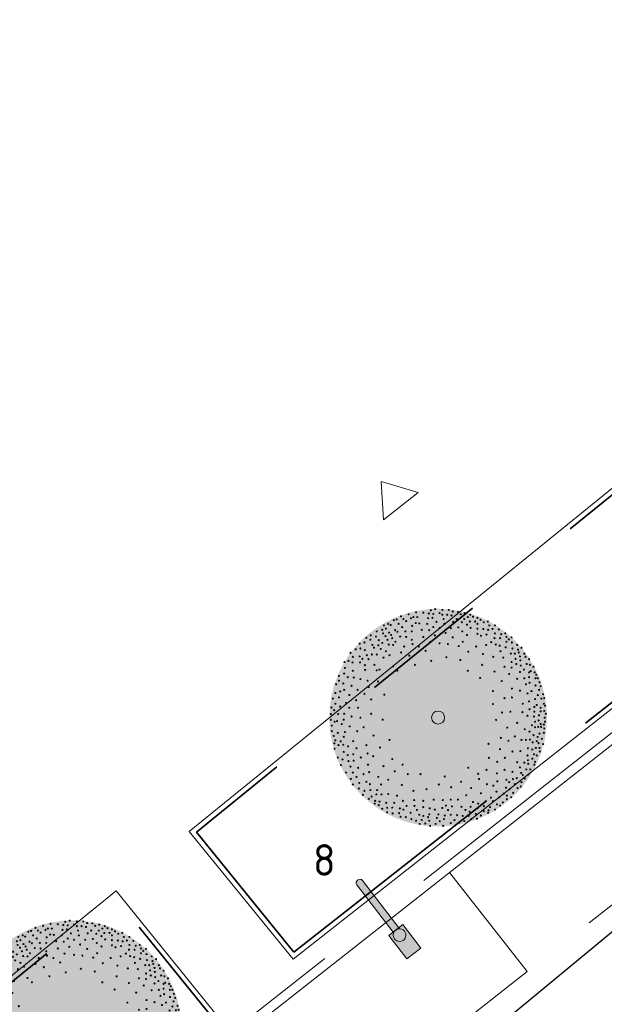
# Model space of a CAD drawing. Header units: metres. Extents: x 92403 to 95147, y 464428 to 465602.
# Tile 497 of 568: x 93314 to 93323, y 465160 to 465175. Entities that reach past the tile are written whole.
import ezdxf

# ---------------------------------------------------------------- set-up
doc = ezdxf.new("R2010")
doc.units = ezdxf.units.M
for name, pattern in [('DASHED', [0.75, 0.5, -0.25]), ('VH-OPSLUITBAND_80X200', [14, 8, -2, 2, -2]), ('VH-TROTTOIRBAND', [15, 5, -2, 2, -2, 2, -2])]:
    doc.linetypes.add(name, pattern=pattern)
doc.layers.get('0').update_dxf_attribs({"linetype": 'CONTINUOUS'})
for name, color, linetype, lineweight in [('B-RO-OG-TOPOGRAFIE_BEBOUWING_ENTREE-S', 7, 'CONTINUOUS', 5), ('N-RO-VW-MARKERING-G', 7, 'CONTINUOUS', 9), ('N-WE-GW-ONTGRAVING-V', 2, 'CONTINUOUS', 30), ('N-WE-IE-MEUBILAIR_WEGMEUBILAIR_LICHTMAST-T25', 7, 'CONTINUOUS', 25), ('N-WE-VH-KANTOPSLUITING_OPSLUITBAND_80X200-G', 7, 'VH-OPSLUITBAND_80X200', 35), ('N-WE-VH-KANTOPSLUITING_TROTTOIRBAND-G', 7, 'VH-TROTTOIRBAND', 35), ('N-WE-VH-KANTOPSLUITING_VOORKANTBAND-G', 50, 'CONTINUOUS', 35)]:
    doc.layers.add(name, color=color, linetype=linetype, lineweight=lineweight)
doc.layers.add('B-XX-KL-ET_LS_OV_LICHTMAST-S', color=7, linetype='CONTINUOUS', lineweight=9, true_color=0xff0026)
doc.layers.add('N-RO-GR-BOOM-V', color=7, linetype='CONTINUOUS', lineweight=18, true_color=0x002600)
doc.layers.add('N-RO-GR-BOOM-S', color=7, linetype='CONTINUOUS', lineweight=9, true_color=0x005700, transparency=0.3)
doc.styles.add('NLCS-ISO-M200-T25', font='NLCS-ISO.ttf', dxfattribs={"height": 0.5})

# ---------------------------------------------------------------- blocks, each defined once
blk = doc.blocks.new('lichtmast + lumia')
at = {"linetype": 'Continuous', "true_color": 0xffffff}
h = blk.add_hatch(color=7, dxfattribs=at)
h.dxf.hatch_style = 1
h.paths.add_polyline_path([(0.1684293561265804, 0.01404278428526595), (-0.1435346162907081, 0.3661984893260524), (-0.3531934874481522, 0.1804681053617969), (-0.04122951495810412, -0.1716875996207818)])
at = {"color": 18, "true_color": 0x000000}
blk.add_lwpolyline([(0.1684293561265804, 0.01404278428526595), (-0.1435346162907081, 0.3661984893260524), (-0.3531934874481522, 0.1804681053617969), (-0.04122951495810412, -0.1716875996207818)], close=True, dxfattribs=at)
at = {"color": 18, "linetype": 'Continuous', "true_color": 0x000000}
blk.add_lwpolyline([(0.1012832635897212, 0, 0.9999999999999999), (-0.1012832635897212, 0, 0.9999999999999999), (0.1012832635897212, 0)], format="xyb", close=True, dxfattribs=at)
blk = doc.blocks.new('lichtmast + lumia + uithouder')
at = {"linetype": 'Continuous', "true_color": 0xffffff}
h = blk.add_hatch(color=7, dxfattribs=at)
h.dxf.hatch_style = 1
edge = h.paths.add_edge_path()
edge.add_line((-1.455191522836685e-11, 0), (-0.776435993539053, 0.5439916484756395))
edge.add_arc((-0.7399621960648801, 0.5875687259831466), 0.05682692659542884, 59.89695463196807, 230.0708352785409, ccw=False)
edge.add_line((-0.7114602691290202, 0.6367311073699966), (0.06497572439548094, 0.09273945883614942))
edge.add_line((0.06497572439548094, 0.09273945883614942), (-1.455191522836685e-11, 0))
at = {"color": 18, "linetype": 'Continuous', "true_color": 0x000000}
blk.add_lwpolyline([(-1.455191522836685e-11, 0), (-0.776435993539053, 0.5439916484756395, -0.9177278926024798), (-0.7114602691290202, 0.6367311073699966), (0.06497572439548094, 0.09273945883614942)], format="xyb", close=True, dxfattribs=at)
at = {"layer": 'B-XX-KL-ET_LS_OV_LICHTMAST-S', "linetype": 'Continuous', "rotation": 193.4471433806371}
blk.add_blockref('lichtmast + lumia', (0.1126741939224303, -0.01550170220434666), dxfattribs=at)
blk = doc.blocks.new('SRO-BEBOUWING_ENTREE')
blk.add_lwpolyline([(0, 0.35), (0, -0.35), (0.5, 0)], close=True)
blk = doc.blocks.new('*U297')
at = {"layer": 'N-RO-GR-BOOM-V', "linetype": 'ByBlock', "ltscale": 1.000000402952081, "transparency": 33554567}
h = blk.add_hatch(color=98, dxfattribs=at)
h.dxf.hatch_style = 1
h.set_gradient(color1=(0, 51, 0), color2=(184, 200, 91), rotation=176.99999999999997, centered=1, name='INVCURVED')
edge = h.paths.add_edge_path()
edge.add_arc((0, 0), 1.5, 0, 360)
at = {"color": 0, "lineweight": -2}
for centre, radius in [((-0.03971721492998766, 1.494879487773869), 0.007581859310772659), ((-0.5712055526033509, 1.352340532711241), 0.007581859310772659), ((-0.5109297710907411, 1.395936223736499), 0.007581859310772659), ((-0.4779486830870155, 1.35764783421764), 0.007581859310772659), ((-0.4066792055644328, 1.423610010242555), 0.007581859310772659), ((-0.3740772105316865, 1.368641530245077), 0.007581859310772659), ((-0.3410961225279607, 1.384942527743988), 0.007581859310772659), ((-0.3028077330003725, 1.450904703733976), 0.007581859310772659), ((-0.2861276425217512, 1.384942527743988), 0.007581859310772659), ((-0.2038644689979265, 1.44521830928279), 0.007581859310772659), ((-0.1382813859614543, 1.368641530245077), 0.007581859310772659), ((-0.1272876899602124, 1.434603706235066), 0.007581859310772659), ((-0.09999299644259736, 1.478199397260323), 0.007581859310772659), ((-0.0780056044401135, 1.374327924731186), 0.007581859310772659), ((-0.06701190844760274, 1.428917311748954), 0.007581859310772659), ((0.02055856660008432, 1.439911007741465), 0.007581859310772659), ((0.05884695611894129, 1.483885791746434), 0.007581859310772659), ((0.05884695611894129, 1.417923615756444), 0.007581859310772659), ((0.07552704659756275, 1.35764783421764), 0.007581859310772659), ((0.1248091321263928, 1.417923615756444), 0.007581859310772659), ((0.1467965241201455, 1.483885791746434), 0.007581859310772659), ((0.1850849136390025, 1.406929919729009), 0.007581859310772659), ((0.2013859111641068, 1.461898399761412), 0.007581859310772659), ((0.2563543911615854, 1.35764783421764), 0.007581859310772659), ((0.2726553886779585, 1.456212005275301), 0.007581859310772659), ((0.3113228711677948, 1.423610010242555), 0.007581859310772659), ((0.3606049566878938, 1.35764783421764), 0.007581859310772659), ((0.365912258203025, 1.439911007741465), 0.007581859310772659), ((0.4098870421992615, 1.384942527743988), 0.007581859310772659), ((0.442489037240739, 1.417923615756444), 0.007581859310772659), ((0.4811565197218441, 1.390628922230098), 0.007581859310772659), ((0.5414323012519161, 1.374327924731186), 0.007581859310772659), ((-0.7467255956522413, 1.270077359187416), 0.007581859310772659), ((-0.7190518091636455, 1.226102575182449), 0.007581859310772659), ((-0.6864498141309, 1.292064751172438), 0.007581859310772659), ((-0.6534687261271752, 1.275384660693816), 0.007581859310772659), ((-0.6094939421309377, 1.341346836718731), 0.007581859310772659), ((-0.543910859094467, 1.292064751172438), 0.007581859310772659), ((-0.494628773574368, 1.248089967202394), 0.007581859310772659), ((-0.4396602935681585, 1.330353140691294), 0.007581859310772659), ((-0.3573971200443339, 1.264770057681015), 0.007581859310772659), ((-0.3081150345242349, 1.303058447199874), 0.007581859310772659), ((-0.258832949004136, 1.297372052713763), 0.007581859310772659), ((-0.1492750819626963, 1.292064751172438), 0.007581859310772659), ((-0.06701190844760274, 1.248089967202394), 0.007581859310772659), ((-0.02303712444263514, 1.319359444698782), 0.007581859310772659), ((0.02055856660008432, 1.231788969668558), 0.007581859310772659), ((0.08652074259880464, 1.292064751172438), 0.007581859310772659), ((0.1740912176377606, 1.231788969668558), 0.007581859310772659), ((0.2070723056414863, 1.319359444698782), 0.007581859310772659), ((0.278341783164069, 1.242782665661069), 0.007581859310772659), ((0.327623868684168, 1.314052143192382), 0.007581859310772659), ((0.3988933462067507, 1.281071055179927), 0.007581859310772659), ((0.4371817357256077, 1.324666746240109), 0.007581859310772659), ((0.4481754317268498, 1.23709627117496), 0.007581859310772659), ((0.5084512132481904, 1.324666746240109), 0.007581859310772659), ((0.5414323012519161, 1.292064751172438), 0.007581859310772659), ((0.5414323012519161, 1.226102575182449), 0.007581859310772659), ((0.5850279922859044, 1.346654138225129), 0.007581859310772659), ((0.6236954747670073, 1.220795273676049), 0.007581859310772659), ((0.6290027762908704, 1.314052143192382), 0.007581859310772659), ((0.6839712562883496, 1.324666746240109), 0.007581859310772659), ((0.7055795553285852, 1.270077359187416), 0.007581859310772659), ((0.749554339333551, 1.220795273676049), 0.007581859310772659), ((0.7825354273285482, 1.270077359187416), 0.007581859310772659), ((0.8371248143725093, 1.215108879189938), 0.007581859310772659), ((-0.9878287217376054, 1.100243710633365), 0.007581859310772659), ((-0.9275529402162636, 1.133224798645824), 0.007581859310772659), ((-0.8562834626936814, 1.116544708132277), 0.007581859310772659), ((-0.8452897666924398, 1.187814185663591), 0.007581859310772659), ((-0.7683338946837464, 1.209801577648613), 0.007581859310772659), ((-0.7577192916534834, 1.160519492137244), 0.007581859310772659), ((-0.7247382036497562, 1.122231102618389), 0.007581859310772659), ((-0.6754561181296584, 1.171513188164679), 0.007581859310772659), ((-0.6477823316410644, 1.138532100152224), 0.007581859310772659), ((-0.6314813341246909, 1.094557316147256), 0.007581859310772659), ((-0.5931929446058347, 1.204494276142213), 0.007581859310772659), ((-0.5602118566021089, 1.182506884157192), 0.007581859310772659), ((-0.5219234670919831, 1.116544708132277), 0.007581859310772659), ((-0.4506539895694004, 1.187814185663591), 0.007581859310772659), ((-0.4396602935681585, 1.111237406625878), 0.007581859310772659), ((-0.3630835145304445, 1.187814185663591), 0.007581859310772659), ((-0.2258518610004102, 1.209801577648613), 0.007581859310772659), ((-0.2038644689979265, 1.111237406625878), 0.007581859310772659), ((-0.1219803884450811, 1.204494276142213), 0.007581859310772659), ((-0.04502451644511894, 1.133224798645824), 0.007581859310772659), ((0.1028217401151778, 1.165826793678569), 0.007581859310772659), ((0.2013859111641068, 1.105551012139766), 0.007581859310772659), ((0.3329311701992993, 1.187814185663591), 0.007581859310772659), ((0.3988933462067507, 1.138532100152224), 0.007581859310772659), ((0.5414323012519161, 1.154833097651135), 0.007581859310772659), ((0.5907143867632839, 1.127538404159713), 0.007581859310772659), ((0.667291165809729, 1.144218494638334), 0.007581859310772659), ((0.6892785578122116, 1.209801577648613), 0.007581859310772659), ((0.7768490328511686, 1.094557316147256), 0.007581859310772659), ((0.7825354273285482, 1.160519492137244), 0.007581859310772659), ((0.853804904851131, 1.094557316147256), 0.007581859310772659), ((0.8701059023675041, 1.149525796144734), 0.007581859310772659), ((0.9250743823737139, 1.160519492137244), 0.007581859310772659), ((0.9413753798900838, 1.111237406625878), 0.007581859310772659), ((0.9743564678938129, 1.078256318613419), 0.007581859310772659), ((1.012644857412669, 1.105551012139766), 0.007581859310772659), ((-1.081085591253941, 1.017980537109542), 0.007581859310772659), ((-1.070091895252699, 0.9523974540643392), 0.007581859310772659), ((-1.01512341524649, 1.034660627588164), 0.007581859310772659), ((-0.9328602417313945, 1.07294901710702), 0.007581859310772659), ((-0.9055655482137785, 1.001679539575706), 0.007581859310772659), ((-0.8835781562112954, 0.9633911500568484), 0.007581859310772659), ((-0.8233023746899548, 0.9959931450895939), 0.007581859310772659), ((-0.817995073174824, 1.067262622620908), 0.007581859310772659), ((-0.79032128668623, 0.9467110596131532), 0.007581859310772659), ((-0.7683338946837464, 1.028974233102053), 0.007581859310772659), ((-0.6974435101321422, 1.07294901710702), 0.007581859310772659), ((-0.6807634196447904, 1.006986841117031), 0.007581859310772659), ((-0.6204876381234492, 1.001679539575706), 0.007581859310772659), ((-0.5875065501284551, 1.045275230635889), 0.007581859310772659), ((-0.4669549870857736, 0.9796921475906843), 0.007581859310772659), ((-0.3630835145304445, 1.07294901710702), 0.007581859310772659), ((-0.3520898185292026, 1.012673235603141), 0.007581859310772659), ((-0.2641402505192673, 0.9796921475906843), 0.007581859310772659), ((-0.1109866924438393, 1.039967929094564), 0.007581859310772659), ((0.02055856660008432, 1.023666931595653), 0.007581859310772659), ((0.1358028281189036, 1.012673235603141), 0.007581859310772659), ((0.2836490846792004, 0.9849994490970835), 0.007581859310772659), ((0.3386175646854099, 1.045275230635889), 0.007581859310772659), ((0.5247522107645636, 0.9796921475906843), 0.007581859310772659), ((0.6619838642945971, 1.001679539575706), 0.007581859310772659), ((0.7332533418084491, 1.039967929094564), 0.007581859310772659), ((0.7935291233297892, 1.006986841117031), 0.007581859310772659), ((0.8481185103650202, 0.9906858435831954), 0.007581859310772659), ((0.9303816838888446, 0.9686984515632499), 0.007581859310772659), ((0.9413753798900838, 1.045275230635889), 0.007581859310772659), ((1.0179521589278, 1.034660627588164), 0.007581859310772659), ((1.02363855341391, 0.9523974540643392), 0.007581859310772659), ((1.089221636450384, 1.001679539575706), 0.007581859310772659), ((1.149497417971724, 0.9633911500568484), 0.007581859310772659), ((-1.206944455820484, 0.8921216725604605), 0.007581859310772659), ((-1.173963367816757, 0.837153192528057), 0.007581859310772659), ((-1.13567497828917, 0.9414037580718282), 0.007581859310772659), ((-1.081085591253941, 0.8428395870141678), 0.007581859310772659), ((-1.042418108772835, 0.8098584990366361), 0.007581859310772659), ((-1.009816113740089, 0.9304100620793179), 0.007581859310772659), ((-0.9821423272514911, 0.8591405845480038), 0.007581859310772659), ((-0.9108728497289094, 0.870134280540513), 0.007581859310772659), ((-0.8452897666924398, 0.870134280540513), 0.007581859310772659), ((-0.7520328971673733, 0.8261594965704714), 0.007581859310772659), ((-0.7190518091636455, 0.9141090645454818), 0.007581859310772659), ((-0.6697697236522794, 0.8591405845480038), 0.007581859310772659), ((-0.5109297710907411, 0.8974289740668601), 0.007581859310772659), ((-0.3956855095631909, 0.8538332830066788), 0.007581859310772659), ((-0.1712624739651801, 0.9194163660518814), 0.007581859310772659), ((0.1138154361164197, 0.8318458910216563), 0.007581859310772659), ((0.4151943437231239, 0.9084226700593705), 0.007581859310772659), ((0.6180090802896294, 0.8754415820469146), 0.007581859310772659), ((0.7605480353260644, 0.837153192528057), 0.007581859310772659), ((0.8591122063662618, 0.9141090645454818), 0.007581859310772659), ((0.8974005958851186, 0.8261594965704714), 0.007581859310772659), ((1.001651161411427, 0.881127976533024), 0.007581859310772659), ((1.056619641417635, 0.881127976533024), 0.007581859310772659), ((1.067613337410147, 0.8098584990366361), 0.007581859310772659), ((1.100215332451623, 0.9357173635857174), 0.007581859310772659), ((1.111209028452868, 0.8974289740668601), 0.007581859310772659), ((1.127889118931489, 0.8428395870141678), 0.007581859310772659), ((1.188164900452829, 0.881127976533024), 0.007581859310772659), ((1.204465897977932, 0.837153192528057), 0.007581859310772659), ((-1.289207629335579, 0.7658837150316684), 0.007581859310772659), ((-1.283521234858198, 0.6839996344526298), 0.007581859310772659), ((-1.2342391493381, 0.782563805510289), 0.007581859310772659), ((-1.179649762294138, 0.7605764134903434), 0.007581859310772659), ((-1.075399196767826, 0.7605764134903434), 0.007581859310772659), ((-1.009816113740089, 0.7222880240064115), 0.007581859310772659), ((-0.9601549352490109, 0.8045511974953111), 0.007581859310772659), ((-0.878270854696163, 0.7275953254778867), 0.007581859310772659), ((-0.6204876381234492, 0.7056079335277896), 0.007581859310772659), ((-0.3191087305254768, 0.7275953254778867), 0.007581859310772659), ((-0.09430660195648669, 0.782563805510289), 0.007581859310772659), ((0.3056364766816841, 0.7935575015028), 0.007581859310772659), ((0.6070153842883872, 0.7275953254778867), 0.007581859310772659), ((0.914080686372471, 0.7003006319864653), 0.007581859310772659), ((1.012644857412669, 0.7658837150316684), 0.007581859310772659), ((1.012644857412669, 0.6893069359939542), 0.007581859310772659), ((1.07822794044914, 0.738589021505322), 0.007581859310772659), ((1.133196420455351, 0.7878711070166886), 0.007581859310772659), ((1.138503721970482, 0.7166016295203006), 0.007581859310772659), ((1.220766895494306, 0.738589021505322), 0.007581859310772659), ((1.253747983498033, 0.8045511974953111), 0.007581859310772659), ((1.264741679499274, 0.7275953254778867), 0.007581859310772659), ((1.314023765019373, 0.7003006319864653), 0.007581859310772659), ((-1.365784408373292, 0.5744417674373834), 0.007581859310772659), ((-1.29451493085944, 0.607043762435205), 0.007581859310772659), ((-1.245232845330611, 0.5577616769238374), 0.007581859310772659), ((-1.173963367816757, 0.6453321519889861), 0.007581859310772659), ((-1.162969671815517, 0.5524543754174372), 0.007581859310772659), ((-1.004129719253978, 0.6563258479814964), 0.007581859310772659), ((-0.8452897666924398, 0.651018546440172), 0.007581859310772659), ((-0.8070013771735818, 0.662012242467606), 0.007581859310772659), ((-0.5602118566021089, 0.6453321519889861), 0.007581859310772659), ((0.4098870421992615, 0.6453321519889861), 0.007581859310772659), ((0.5797206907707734, 0.5467679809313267), 0.007581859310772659), ((0.7768490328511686, 0.634338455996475), 0.007581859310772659), ((0.9796637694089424, 0.6017364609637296), 0.007581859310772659), ((1.089221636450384, 0.535774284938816), 0.007581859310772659), ((1.127889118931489, 0.6290311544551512), 0.007581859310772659), ((1.182478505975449, 0.662012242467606), 0.007581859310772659), ((1.188164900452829, 0.5414606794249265), 0.007581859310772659), ((1.253747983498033, 0.6237238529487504), 0.007581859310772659), ((1.253747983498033, 0.5577616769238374), 0.007581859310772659), ((1.275735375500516, 0.6400248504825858), 0.007581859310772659), ((1.330324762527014, 0.6237238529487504), 0.007581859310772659), ((1.341318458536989, 0.5414606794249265), 0.007581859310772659), ((1.352312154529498, 0.5907427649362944), 0.007581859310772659), ((1.374299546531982, 0.5414606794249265), 0.007581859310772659), ((-1.404072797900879, 0.4591975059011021), 0.007581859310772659), ((-1.365784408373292, 0.5084795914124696), 0.007581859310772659), ((-1.305508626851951, 0.4701912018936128), 0.007581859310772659), ((-1.19064345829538, 0.4372101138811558), 0.007581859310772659), ((-1.070091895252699, 0.5304669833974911), 0.007581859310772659), ((-0.9711486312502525, 0.5084795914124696), 0.007581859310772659), ((-0.9548476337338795, 0.420909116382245), 0.007581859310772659), ((-0.8289887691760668, 0.4974858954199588), 0.007581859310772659), ((0.8757922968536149, 0.5031722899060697), 0.007581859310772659), ((1.0179521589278, 0.4000590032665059), 0.007581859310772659), ((1.209773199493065, 0.4591975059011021), 0.007581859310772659), ((1.259434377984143, 0.4811848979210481), 0.007581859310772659), ((1.341318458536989, 0.4428965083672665), 0.007581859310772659), ((1.396286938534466, 0.4864921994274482), 0.007581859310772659), ((1.412587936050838, 0.4319028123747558), 0.007581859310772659), ((-1.41506649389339, 0.3386459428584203), 0.007581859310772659), ((-1.365784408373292, 0.2783701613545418), 0.007581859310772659), ((-1.349483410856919, 0.3606333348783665), 0.007581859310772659), ((-1.29451493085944, 0.3826207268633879), 0.007581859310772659), ((-1.223245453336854, 0.3113512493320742), 0.007581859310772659), ((-1.108380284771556, 0.3826207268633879), 0.007581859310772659), ((-1.01512341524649, 0.3276522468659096), 0.007581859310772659), ((-0.741039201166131, 0.3166585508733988), 0.007581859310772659), ((0.755240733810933, 0.3659406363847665), 0.007581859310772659), ((0.914080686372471, 0.2673764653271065), 0.007581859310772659), ((1.0179521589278, 0.2783701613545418), 0.007581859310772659), ((1.127889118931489, 0.3716270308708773), 0.007581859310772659), ((1.231760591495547, 0.3333386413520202), 0.007581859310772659), ((1.286729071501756, 0.3659406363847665), 0.007581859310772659), ((1.374299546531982, 0.3113512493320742), 0.007581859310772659), ((1.390600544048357, 0.3826207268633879), 0.007581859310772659), ((1.445569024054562, 0.3223449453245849), 0.007581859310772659), ((1.461870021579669, 0.2673764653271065), 0.007581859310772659), ((-1.467760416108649, 0.1392430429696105), 0.007581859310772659), ((-1.448047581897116, 0.2620691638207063), 0.007581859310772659), ((-1.41506649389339, 0.1907996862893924), 0.007581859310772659), ((-1.349483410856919, 0.1525112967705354), 0.007581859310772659), ((-1.267220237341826, 0.2017933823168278), 0.007581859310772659), ((-1.223245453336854, 0.1358312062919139), 0.007581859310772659), ((-1.13036767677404, 0.2400817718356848), 0.007581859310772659), ((-1.102693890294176, 0.1358312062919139), 0.007581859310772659), ((-0.9218665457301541, 0.2510754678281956), 0.007581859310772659), ((0.755240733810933, 0.1866296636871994), 0.007581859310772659), ((1.166177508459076, 0.1907996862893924), 0.007581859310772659), ((1.253747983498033, 0.2237807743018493), 0.007581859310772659), ((1.325017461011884, 0.1468249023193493), 0.007581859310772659), ((1.336011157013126, 0.2563827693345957), 0.007581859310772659), ((1.35799854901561, 0.174119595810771), 0.007581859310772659), ((1.412587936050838, 0.1358312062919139), 0.007581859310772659), ((1.42358163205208, 0.2620691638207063), 0.007581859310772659), ((1.456562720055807, 0.1907996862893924), 0.007581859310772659), ((1.472863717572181, 0.1635049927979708), 0.007581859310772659), ((-1.475342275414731, 0.04826073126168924), 0.007581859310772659), ((-1.431746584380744, 0.1032292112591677), 0.007581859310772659), ((-1.376778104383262, 0.04826073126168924), 0.007581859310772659), ((-1.29451493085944, 0.05394712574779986), 0.007581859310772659), ((-1.19064345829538, 0.01527964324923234), 0.007581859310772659), ((-1.070091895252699, -0.00102135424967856), 0.007581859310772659), ((-0.9218665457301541, 0.05394712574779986), 0.007581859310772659), ((0, 0), 0.09), ((0.881099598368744, 0.07024812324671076), 0.007581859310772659), ((0.9963438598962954, 0.08124181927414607), 0.007581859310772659), ((1.160491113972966, 0.07555542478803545), 0.007581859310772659), ((1.231760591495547, 0.02627333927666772), 0.007581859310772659), ((1.259434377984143, 0.1142229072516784), 0.007581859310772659), ((1.319710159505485, 0.01527964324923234), 0.007581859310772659), ((1.325017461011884, 0.08124181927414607), 0.007581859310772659), ((1.390600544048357, 0.03195973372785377), 0.007581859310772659), ((1.412587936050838, 0.08654912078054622), 0.007581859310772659), ((1.461870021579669, 0.0922355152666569), 0.007581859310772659), ((1.46755641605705, -0.00102135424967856), 0.007581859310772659), ((1.483857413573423, 0.05394712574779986), 0.007581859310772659), ((-1.478754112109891, -0.0305906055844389), 0.007581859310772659), ((-1.46472767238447, -0.1105792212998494), 0.007581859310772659), ((-1.426060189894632, -0.0559898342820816), 0.007581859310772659), ((-1.391183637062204, -0.0468916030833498), 0.007581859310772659), ((-1.327496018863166, -0.0885918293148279), 0.007581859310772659), ((-1.300201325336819, -0.02831604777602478), 0.007581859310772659), ((-1.217938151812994, -0.1215729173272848), 0.007581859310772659), ((-1.02611711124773, -0.1325666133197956), 0.007581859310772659), ((-0.7630265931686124, -0.02831604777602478), 0.007581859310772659), ((0.7988364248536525, -0.03248607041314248), 0.007581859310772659), ((0.9523690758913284, -0.1378739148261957), 0.007581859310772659), ((1.089221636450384, -0.07229083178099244), 0.007581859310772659), ((1.29203637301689, -0.1052719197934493), 0.007581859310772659), ((1.336011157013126, -0.0559898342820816), 0.007581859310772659), ((1.336011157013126, -0.1325666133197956), 0.007581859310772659), ((1.379985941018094, -0.1268802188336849), 0.007581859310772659), ((1.385293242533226, -0.03930974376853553), 0.007581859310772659), ((1.412587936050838, -0.0885918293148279), 0.007581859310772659), ((1.41827433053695, -0.1268802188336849), 0.007581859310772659), ((1.456562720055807, -0.09427822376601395), 0.007581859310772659), ((1.472863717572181, -0.0559898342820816), 0.007581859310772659), ((-1.46472767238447, -0.1871560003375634), 0.007581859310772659), ((-1.437053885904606, -0.2531181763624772), 0.007581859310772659), ((-1.382464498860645, -0.2091433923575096), 0.007581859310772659), ((-1.300201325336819, -0.2641118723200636), 0.007581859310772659), ((-1.283521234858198, -0.1981496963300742), 0.007581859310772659), ((-1.113687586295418, -0.1871560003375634), 0.007581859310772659), ((-0.8892645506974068, -0.2474317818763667), 0.007581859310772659), ((1.056619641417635, -0.2584254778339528), 0.007581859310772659), ((1.193472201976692, -0.1598613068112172), 0.007581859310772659), ((1.259434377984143, -0.1928423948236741), 0.007581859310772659), ((1.314023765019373, -0.2421244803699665), 0.007581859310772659), ((1.370887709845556, -0.2660073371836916), 0.007581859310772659), ((1.396286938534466, -0.2201370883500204), 0.007581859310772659), ((1.456562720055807, -0.2091433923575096), 0.007581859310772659), ((1.461870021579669, -0.1488676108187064), 0.007581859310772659), ((-1.429472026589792, -0.3535778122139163), 0.007581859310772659), ((-1.41506649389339, -0.3133939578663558), 0.007581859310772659), ((-1.371470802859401, -0.3789770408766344), 0.007581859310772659), ((-1.341901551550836, -0.3262831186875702), 0.007581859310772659), ((-1.305508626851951, -0.3736697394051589), 0.007581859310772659), ((-1.239925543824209, -0.3956571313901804), 0.007581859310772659), ((-1.168656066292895, -0.3243876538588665), 0.007581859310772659), ((-0.9878287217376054, -0.3789770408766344), 0.007581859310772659), ((-0.8013149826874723, -0.411958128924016), 0.007581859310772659), ((-0.6697697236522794, -0.3077075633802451), 0.007581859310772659), ((0.6945858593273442, -0.3611596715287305), 0.007581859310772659), ((0.8647986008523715, -0.280412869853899), 0.007581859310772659), ((0.968670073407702, -0.3187012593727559), 0.007581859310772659), ((1.149497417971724, -0.3077075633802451), 0.007581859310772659), ((1.209773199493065, -0.3077075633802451), 0.007581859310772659), ((1.264741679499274, -0.302400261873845), 0.007581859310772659), ((1.303030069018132, -0.340688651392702), 0.007581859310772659), ((1.35799854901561, -0.3243876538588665), 0.007581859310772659), ((1.385293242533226, -0.3516823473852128), 0.007581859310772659), ((1.429268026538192, -0.2914065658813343), 0.007581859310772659), ((1.447843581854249, -0.3645715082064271), 0.007581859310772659), ((-1.426060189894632, -0.4282591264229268), 0.007581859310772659), ((-1.382464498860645, -0.5488106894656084), 0.007581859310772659), ((-1.300201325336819, -0.4722339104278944), 0.007581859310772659), ((-1.245232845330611, -0.516208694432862), 0.007581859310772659), ((-1.168656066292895, -0.5052149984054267), 0.007581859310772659), ((-1.124681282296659, -0.4229518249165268), 0.007581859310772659), ((-1.064405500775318, -0.5488106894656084), 0.007581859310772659), ((-0.9711486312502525, -0.4942213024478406), 0.007581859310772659), ((-0.8945718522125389, -0.5325096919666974), 0.007581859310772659), ((0.853804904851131, -0.4339455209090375), 0.007581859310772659), ((1.02363855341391, -0.4665475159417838), 0.007581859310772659), ((1.133196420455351, -0.4612402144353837), 0.007581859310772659), ((1.231760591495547, -0.5215159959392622), 0.007581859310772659), ((1.237446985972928, -0.4229518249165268), 0.007581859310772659), ((1.29772276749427, -0.4392528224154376), 0.007581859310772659), ((1.319710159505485, -0.5052149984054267), 0.007581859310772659), ((1.347004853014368, -0.417265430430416), 0.007581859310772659), ((1.35799854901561, -0.5215159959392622), 0.007581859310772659), ((1.396286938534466, -0.417265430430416), 0.007581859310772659), ((1.401594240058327, -0.4665475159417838), 0.007581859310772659), ((-1.338489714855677, -0.6530612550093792), 0.007581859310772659), ((-1.316502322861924, -0.5761053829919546), 0.007581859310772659), ((-1.2342391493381, -0.5980927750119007), 0.007581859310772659), ((-1.206944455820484, -0.6750486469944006), 0.007581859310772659), ((-1.162969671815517, -0.5927854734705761), 0.007581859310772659), ((-0.9658413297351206, -0.647374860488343), 0.007581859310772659), ((-0.7520328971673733, -0.6693622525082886), 0.007581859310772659), ((-0.6314813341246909, -0.5707980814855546), 0.007581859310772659), ((-0.4889423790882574, -0.647374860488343), 0.007581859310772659), ((0.7002722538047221, -0.554497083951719), 0.007581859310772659), ((0.8155165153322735, -0.609086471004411), 0.007581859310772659), ((0.9193879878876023, -0.554497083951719), 0.007581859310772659), ((1.089221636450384, -0.6147728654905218), 0.007581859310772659), ((1.188164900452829, -0.6200801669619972), 0.007581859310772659), ((1.237446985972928, -0.5870990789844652), 0.007581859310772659), ((1.24275428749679, -0.6363811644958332), 0.007581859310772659), ((1.29772276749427, -0.5654907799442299), 0.007581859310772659), ((1.325017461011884, -0.647374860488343), 0.007581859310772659), ((1.336011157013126, -0.609086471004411), 0.007581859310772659), ((-1.267220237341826, -0.7569327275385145), 0.007581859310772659), ((-1.173963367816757, -0.7569327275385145), 0.007581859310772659), ((-1.124681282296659, -0.817208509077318), 0.007581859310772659), ((-1.102693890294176, -0.6913496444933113), 0.007581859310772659), ((-1.02611711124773, -0.7789201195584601), 0.007581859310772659), ((-0.9495403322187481, -0.751625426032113), 0.007581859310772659), ((-0.8233023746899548, -0.817208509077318), 0.007581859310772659), ((-0.598500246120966, -0.740631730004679), 0.007581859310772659), ((-0.4176729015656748, -0.7789201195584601), 0.007581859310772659), ((-0.2425319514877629, -0.7789201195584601), 0.007581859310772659), ((0.09182804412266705, -0.8107639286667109), 0.007581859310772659), ((0.4151943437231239, -0.690212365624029), 0.007581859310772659), ((0.552425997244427, -0.7720964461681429), 0.007581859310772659), ((0.667291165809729, -0.7186443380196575), 0.007581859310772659), ((0.8098301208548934, -0.767926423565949), 0.007581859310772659), ((0.914080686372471, -0.7186443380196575), 0.007581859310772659), ((1.02363855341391, -0.7463181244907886), 0.007581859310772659), ((1.127889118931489, -0.686042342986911), 0.007581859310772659), ((1.144190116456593, -0.7626191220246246), 0.007581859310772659), ((1.166177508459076, -0.7899138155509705), 0.007581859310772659), ((1.215459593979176, -0.7133370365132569), 0.007581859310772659), ((1.24275428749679, -0.7846065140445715), 0.007581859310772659), ((1.270048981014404, -0.7133370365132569), 0.007581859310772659), ((-1.201637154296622, -0.844882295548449), 0.007581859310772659), ((-1.173963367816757, -0.9214590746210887), 0.007581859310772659), ((-1.086392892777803, -0.8994716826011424), 0.007581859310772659), ((-0.9878287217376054, -0.8831706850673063), 0.007581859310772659), ((-0.9385466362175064, -0.9161517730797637), 0.007581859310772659), ((-0.7850139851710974, -0.9214590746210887), 0.007581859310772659), ((-0.6864498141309, -0.8558759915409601), 0.007581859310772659), ((-0.4999360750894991, -0.926766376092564), 0.007581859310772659), ((0.009564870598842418, -0.9214590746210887), 0.007581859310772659), ((0.3166301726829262, -0.8831706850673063), 0.007581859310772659), ((0.5634196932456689, -0.844882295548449), 0.007581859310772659), ((0.6729775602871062, -0.9161517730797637), 0.007581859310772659), ((0.7605480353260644, -0.9377600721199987), 0.007581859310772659), ((0.8155165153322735, -0.8774842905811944), 0.007581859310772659), ((0.9413753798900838, -0.8558759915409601), 0.007581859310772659), ((0.9796637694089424, -0.8884779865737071), 0.007581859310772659), ((1.031220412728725, -0.8467777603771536), 0.007581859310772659), ((1.056619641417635, -0.9161517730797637), 0.007581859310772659), ((1.083914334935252, -0.8338885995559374), 0.007581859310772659), ((1.138503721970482, -0.9487537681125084), 0.007581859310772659), ((1.149497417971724, -0.8884779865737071), 0.007581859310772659), ((1.193472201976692, -0.8391959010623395), 0.007581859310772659), ((-1.091700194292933, -0.9764275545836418), 0.007581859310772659), ((-1.037110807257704, -1.063998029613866), 0.007581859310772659), ((-1.01512341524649, -1.009029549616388), 0.007581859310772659), ((-0.9328602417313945, -0.9980358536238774), 0.007581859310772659), ((-0.9165592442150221, -1.085985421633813), 0.007581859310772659), ((-0.8505970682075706, -1.058311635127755), 0.007581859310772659), ((-0.8396033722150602, -0.9980358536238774), 0.007581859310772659), ((-0.779327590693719, -1.058311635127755), 0.007581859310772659), ((-0.6864498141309, -1.053004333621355), 0.007581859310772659), ((-0.5658982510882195, -1.074991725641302), 0.007581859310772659), ((-0.3410961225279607, -1.009029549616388), 0.007581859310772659), ((-0.1602687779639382, -0.987042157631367), 0.007581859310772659), ((0.1797776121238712, -0.95974746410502), 0.007581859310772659), ((0.3878996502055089, -1.069305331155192), 0.007581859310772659), ((0.4534827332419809, -0.970741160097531), 0.007581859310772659), ((0.5907143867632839, -1.042010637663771), 0.007581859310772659), ((0.8045228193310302, -1.020023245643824), 0.007581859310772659), ((0.9030869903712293, -1.047317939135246), 0.007581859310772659), ((0.9360680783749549, -0.9654338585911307), 0.007581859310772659), ((0.9466826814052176, -1.074991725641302), 0.007581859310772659), ((0.9853501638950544, -0.987042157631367), 0.007581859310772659), ((1.034632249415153, -1.036324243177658), 0.007581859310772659), ((1.094908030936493, -0.970741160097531), 0.007581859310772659), ((-0.9548476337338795, -1.11858741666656), 0.007581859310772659), ((-0.8725844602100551, -1.184549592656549), 0.007581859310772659), ((-0.8672771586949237, -1.146261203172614), 0.007581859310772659), ((-0.817995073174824, -1.206536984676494), 0.007581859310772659), ((-0.8070013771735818, -1.156875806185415), 0.007581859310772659), ((-0.7137445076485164, -1.173555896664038), 0.007581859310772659), ((-0.6041866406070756, -1.173555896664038), 0.007581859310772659), ((-0.483635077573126, -1.146261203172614), 0.007581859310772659), ((-0.4343529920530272, -1.217151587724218), 0.007581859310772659), ((-0.3301024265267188, -1.13526750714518), 0.007581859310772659), ((-0.3244160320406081, -1.217151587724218), 0.007581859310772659), ((-0.2038644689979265, -1.146261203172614), 0.007581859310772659), ((-0.06170460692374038, -1.12958111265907), 0.007581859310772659), ((0.06453335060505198, -1.13526750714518), 0.007581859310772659), ((0.1085081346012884, -1.211844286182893), 0.007581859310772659), ((0.1740912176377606, -1.12958111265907), 0.007581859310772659), ((0.1903922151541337, -1.22283798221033), 0.007581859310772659), ((0.2726553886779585, -1.12958111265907), 0.007581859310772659), ((0.3219374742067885, -1.228145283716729), 0.007581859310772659), ((0.4481754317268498, -1.228145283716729), 0.007581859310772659), ((0.4811565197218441, -1.162562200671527), 0.007581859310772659), ((0.552425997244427, -1.184549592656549), 0.007581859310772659), ((0.6312773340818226, -1.21942614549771), 0.007581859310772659), ((0.6562974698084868, -1.151568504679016), 0.007581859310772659), ((0.7275669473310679, -1.102286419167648), 0.007581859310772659), ((0.755240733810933, -1.151568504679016), 0.007581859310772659), ((0.8098301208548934, -1.195543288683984), 0.007581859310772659), ((0.8428112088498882, -1.096600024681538), 0.007581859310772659), ((0.853804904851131, -1.211844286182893), 0.007581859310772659), ((0.892093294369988, -1.167869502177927), 0.007581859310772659), ((0.9466826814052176, -1.124273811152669), 0.007581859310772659), ((1.007337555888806, -1.096600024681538), 0.007581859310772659), ((-0.7683338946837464, -1.255819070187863), 0.007581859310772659), ((-0.702750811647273, -1.305101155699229), 0.007581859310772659), ((-0.7004762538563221, -1.241413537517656), 0.007581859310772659), ((-0.6314813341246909, -1.239138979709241), 0.007581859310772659), ((-0.6261740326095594, -1.321402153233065), 0.007581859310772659), ((-0.5382244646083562, -1.316094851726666), 0.007581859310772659), ((-0.5272307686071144, -1.250132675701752), 0.007581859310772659), ((-0.4779486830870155, -1.266433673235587), 0.007581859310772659), ((-0.3793845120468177, -1.310408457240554), 0.007581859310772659), ((-0.2918140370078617, -1.272120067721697), 0.007581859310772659), ((-0.258832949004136, -1.337703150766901), 0.007581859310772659), ((-0.2038644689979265, -1.233831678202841), 0.007581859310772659), ((-0.2038644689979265, -1.354383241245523), 0.007581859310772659), ((-0.1219803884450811, -1.332395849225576), 0.007581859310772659), ((-0.1162939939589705, -1.250132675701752), 0.007581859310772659), ((-0.04502451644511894, -1.266433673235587), 0.007581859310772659), ((0.00425756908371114, -1.332395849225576), 0.007581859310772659), ((0.05884695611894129, -1.244825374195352), 0.007581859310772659), ((0.09182804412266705, -1.348696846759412), 0.007581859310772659), ((0.1358028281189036, -1.272120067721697), 0.007581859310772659), ((0.1740912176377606, -1.337703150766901), 0.007581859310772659), ((0.2616616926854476, -1.343389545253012), 0.007581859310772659), ((0.3386175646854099, -1.354383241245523), 0.007581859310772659), ((0.3769059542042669, -1.272120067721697), 0.007581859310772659), ((0.4208807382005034, -1.354383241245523), 0.007581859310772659), ((0.43376989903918, -1.296002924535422), 0.007581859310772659), ((0.5194449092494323, -1.326709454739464), 0.007581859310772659), ((0.5414323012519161, -1.250132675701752), 0.007581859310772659), ((0.5907143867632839, -1.348696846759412), 0.007581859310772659), ((0.6290027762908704, -1.288421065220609), 0.007581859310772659), ((0.6892785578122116, -1.310408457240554), 0.007581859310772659), ((0.6945858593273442, -1.277427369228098), 0.007581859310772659), ((0.7165732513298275, -1.233831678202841), 0.007581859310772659), ((0.7825354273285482, -1.266433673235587), 0.007581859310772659), ((-0.5162370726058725, -1.365376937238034), 0.007581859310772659), ((-0.4453466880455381, -1.370684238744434), 0.007581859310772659), ((-0.3683908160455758, -1.397978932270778), 0.007581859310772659), ((-0.3028077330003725, -1.4199663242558), 0.007581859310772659), ((-0.253525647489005, -1.463941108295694), 0.007581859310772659), ((-0.2258518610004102, -1.408972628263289), 0.007581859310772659), ((-0.1765697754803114, -1.458254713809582), 0.007581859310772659), ((-0.1382813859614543, -1.370684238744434), 0.007581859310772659), ((-0.1219803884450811, -1.4199663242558), 0.007581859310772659), ((-0.1109866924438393, -1.491235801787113), 0.007581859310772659), ((-0.03403082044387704, -1.463941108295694), 0.007581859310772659), ((-0.01772982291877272, -1.381677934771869), 0.007581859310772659), ((0.0228331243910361, -1.42754818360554), 0.007581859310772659), ((0.06984065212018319, -1.491235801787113), 0.007581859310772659), ((0.08083434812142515, -1.397978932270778), 0.007581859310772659), ((0.1740912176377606, -1.452947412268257), 0.007581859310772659), ((0.2256478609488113, -1.411247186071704), 0.007581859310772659), ((0.289335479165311, -1.447261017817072), 0.007581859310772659), ((0.3606049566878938, -1.425652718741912), 0.007581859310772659), ((0.4534827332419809, -1.397978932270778), 0.007581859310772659), ((0.5357459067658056, -1.392671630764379), 0.007581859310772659)]:
    blk.add_circle(centre, radius, dxfattribs=at)

msp = doc.modelspace()

# ---------------------------------------------------------------- linework, layer by layer
at = {"layer": 'N-RO-VW-MARKERING-G', "linetype": 'DASHED', "ltscale": 5, "flags": 128}
for points in [[(93333.51279530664, 465169.3763827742), (93314.05436616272, 465154.0794859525, 0.0002332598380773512), (93313.8551973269, 465153.9303840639, 0.0002332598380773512)], [(93331.10946191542, 465162.7859644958, 0.002415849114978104), (93316.82685897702, 465148.8099393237)]]:
    msp.add_lwpolyline(points, format="xyb", dxfattribs=at)
msp.add_lwpolyline([(93321.72041449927, 465160.1060130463), (93320.4843652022, 465161.6783304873)], dxfattribs=at)
at = {"layer": 'N-WE-GW-ONTGRAVING-V', "flags": 128}
msp.add_lwpolyline([(93273.56555696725, 465100.2622130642), (93306.95680435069, 465137.9566337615), (93308.89159630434, 465139.8700371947), (93306.4444775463, 465142.8186102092), (93299.22540999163, 465136.7002371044), (93297.15643837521, 465139.1414164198), (93305.76135143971, 465146.4343345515), (93344.44864930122, 465178.4151750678), (93385.16169789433, 465211.8390919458), (93422.41004249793, 465242.1620300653)], dxfattribs=at)
at = {"layer": 'N-WE-VH-KANTOPSLUITING_OPSLUITBAND_80X200-G', "flags": 128}
msp.add_lwpolyline([(93332.01551752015, 465170.9250232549), (93331.77623802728, 465171.2293989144), (93318.01350908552, 465160.4100751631), (93316.46439094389, 465162.3196590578), (93352.15360404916, 465191.2849992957), (93354.03234631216, 465188.9690907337), (93349.09727799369, 465184.8692755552), (93349.34468296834, 465184.5714668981)], dxfattribs=at)
msp.add_lwpolyline([(93306.08245471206, 465150.627237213), (93305.84085542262, 465150.9297596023, 0.009743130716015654), (93297.77136519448, 465144.2277583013), (93296.34266406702, 465145.9889052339), (93315.17545072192, 465161.2736030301), (93316.7083323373, 465159.3840337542), (93312.468179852, 465156.0507135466), (93312.70745934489, 465155.7463378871)], format="xyb", dxfattribs=at)
at = {"layer": 'N-WE-VH-KANTOPSLUITING_TROTTOIRBAND-G', "lineweight": 15, "flags": 128}
msp.add_lwpolyline([(93409.22620762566, 465234.0194362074), (93409.12865249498, 465233.9396507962, 0.4142135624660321), (93409.0652026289, 465233.3064256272), (93409.85655721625, 465232.3388214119, -0.414213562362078), (93409.81425730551, 465231.9166712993), (93381.52234267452, 465208.7781441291, -0.4142135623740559), (93381.10019256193, 465208.8204440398), (93380.30883797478, 465209.788048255, 0.4142135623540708), (93379.6756128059, 465209.851498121), (93376.04975361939, 465206.8860911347), (93364.7720641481, 465197.4289392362, 0.4142135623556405), (93364.7164021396, 465196.7949820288), (93365.51958991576, 465195.8371775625, -0.4142135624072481), (93365.4824819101, 465195.4145394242), (93362.34088326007, 465192.780083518, -0.4142135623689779), (93361.91824512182, 465192.8171915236), (93361.11420895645, 465193.7760076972, 0.412864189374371), (93360.4818441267, 465193.8329987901), (93349.4016381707, 465184.6281015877, 0.4105417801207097), (93349.33947252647, 465183.9987751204), (93350.12772249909, 465183.0253310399, -0.4005312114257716), (93350.08783779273, 465182.5980758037, -0.00624300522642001), (93337.59694746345, 465172.777867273), (93333.77386303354, 465169.7724176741, -0.4142135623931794), (93333.35260802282, 465169.8228578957), (93332.58007721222, 465170.8055562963, 0.4142135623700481), (93331.94819469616, 465170.8812166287), (93312.76592191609, 465155.8014152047, 0.4142135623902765), (93312.69026158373, 465155.1695326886), (93313.4530880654, 465154.1991786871, -0.4046260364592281), (93313.40991098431, 465153.7836883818, 0.006584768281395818), (93307.84968238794, 465149.4868792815, 0.0007773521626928), (93307.84931757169, 465149.4865886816, -0.4145501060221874), (93307.42728734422, 465149.5339585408), (93306.64822770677, 465150.5117100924, 0.4145410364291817), (93306.01546982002, 465150.5829155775, 0.01113529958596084), (93296.82985029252, 465142.9059798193, 0.00050503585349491), (93294.92943696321, 465141.1246417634, 0.4142817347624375), (93294.90957957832, 465140.4884814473), (93295.76559228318, 465139.5775194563, -0.4137453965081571), (93295.7522219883, 465139.1532884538, 0.001355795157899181), (93290.67901249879, 465134.3567665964, 0.0004311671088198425), (93290.67882515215, 465134.3565881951, -0.4149843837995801), (93290.25478696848, 465134.3671514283), (93289.39315453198, 465135.2729167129, 0.41428173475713), (93288.75688086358, 465135.288730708, 0.001894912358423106), (93281.70306045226, 465128.5243441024, 0.007732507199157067), (93271.35644185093, 465118.0421716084, 0.4143982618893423), (93271.37062908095, 465117.4057330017), (93272.27404364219, 465116.5422624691, -0.4109407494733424), (93272.28336074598, 465116.1172086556, 0.003748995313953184), (93267.41349969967, 465110.9351156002), (93267.26662102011, 465110.7855569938, -0.385792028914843), (93260.76285067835, 465110.4076440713), (93253.91245755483, 465115.928683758), (93247.14868926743, 465121.3922241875), (93239.93267225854, 465127.2285171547), (93232.6417733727, 465133.0977256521), (93225.2268281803, 465139.1635905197), (93210.81728473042, 465150.7938421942), (93209.77014246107, 465151.6249383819), (93201.83746426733, 465158.1229513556), (93199.91064924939, 465159.6492951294), (93198.36093343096, 465160.8770699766), (93192.87344971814, 465165.2248879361, -0.4633750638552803), (93192.68010969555, 465171.0963077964), (93202.2874474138, 465179.7962132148, -0.4142135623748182), (93202.71119125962, 465179.7752095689), (93203.55023334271, 465178.8486522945, 0.4142135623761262), (93204.18584911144, 465178.8171468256), (93218.56601801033, 465191.8390799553, 0.4142135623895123), (93218.59752347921, 465192.474695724), (93217.75848139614, 465193.4012529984, -0.414213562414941), (93217.77948504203, 465193.8249968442), (93218.27941079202, 465194.2777036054), (93222.85249066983, 465197.8135798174), (93223.97839364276, 465198.6619714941), (93225.03083329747, 465199.4201164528), (93227.81206252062, 465201.3614645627), (93227.86853999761, 465201.4014488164)], format="xyb", dxfattribs=at)
at = {"layer": 'N-WE-VH-KANTOPSLUITING_VOORKANTBAND-G', "linetype": 'Continuous', "lineweight": 15}
msp.add_lwpolyline([(93349.40163817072, 465184.6281015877), (93349.20993468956, 465184.858860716), (93354.14428968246, 465188.9580832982), (93352.16533167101, 465191.3975269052), (93316.35186333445, 465162.3313866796), (93318.00101491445, 465160.2984924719), (93331.76278730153, 465171.1170642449), (93331.94819469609, 465170.8812166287)], dxfattribs=at)
for points in [[(93296.93047982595, 465142.7947141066, -0.0111329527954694), (93306.10907514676, 465150.4657061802, -0.4145410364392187), (93306.53091373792, 465150.4182358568), (93307.30999862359, 465149.4404526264, 0.4145501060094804), (93307.94295817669, 465149.3694074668, -0.006588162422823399), (93313.50295406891, 465153.6659764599, 0.407492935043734), (93313.57101187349, 465154.2918823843), (93312.80818539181, 465155.262236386, -0.4142135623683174), (93312.8586256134, 465155.6834913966), (93332.04089839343, 465170.7632928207, -0.414213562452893), (93332.46215340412, 465170.712852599), (93333.23468421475, 465169.7301541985, 0.4142135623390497), (93333.86656673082, 465169.6544938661), (93337.68891709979, 465172.659366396, 0.006243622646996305), (93350.18396100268, 465182.4828950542, 0.4030664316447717)], [(93312.7659219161, 465155.8014152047), (93312.58051452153, 465156.0372628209), (93316.82163833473, 465159.3713466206), (93315.18717834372, 465161.3861306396), (93296.23013645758, 465146.0006328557), (93297.76123358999, 465144.1132632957, -0.009745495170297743), (93305.82825916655, 465150.817334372), (93306.01546982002, 465150.5829155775)]]:
    msp.add_lwpolyline(points, format="xyb", dxfattribs=at)

# ---------------------------------------------------------------- block references
at = {"layer": 'B-RO-OG-TOPOGRAFIE_BEBOUWING_ENTREE-S', "ltscale": 1.000000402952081, "rotation": 128.3520319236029}
msp.add_blockref('SRO-BEBOUWING_ENTREE', (93319.71252250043, 465167.497382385), dxfattribs=at)
at = {"layer": 'B-XX-KL-ET_LS_OV_LICHTMAST-S', "rotation": 342.5007006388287}
msp.add_blockref('lichtmast + lumia + uithouder', (93319.58987934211, 465160.7303791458), dxfattribs=at)
at = {"layer": 'N-RO-GR-BOOM-S', "xscale": 1.15355493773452, "yscale": 1.15355493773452, "zscale": 1.15355493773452}
for p in [(93320.30508619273, 465164.1393268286), (93314.49683181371, 465159.1890352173)]:
    msp.add_blockref('*U297', p, dxfattribs=at)

# ---------------------------------------------------------------- texts
at = {"layer": 'N-WE-IE-MEUBILAIR_WEGMEUBILAIR_LICHTMAST-T25', "insert": (93318.31651099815, 465162.1275946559), "char_height": 0.5, "attachment_point": 1, "style": 'NLCS-ISO-M200-T25'}
msp.add_mtext_dynamic_manual_height_columns('8', width=3.783488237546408, gutter_width=6.25, heights=[0], dxfattribs=at)

doc.saveas('drawing.dxf')
